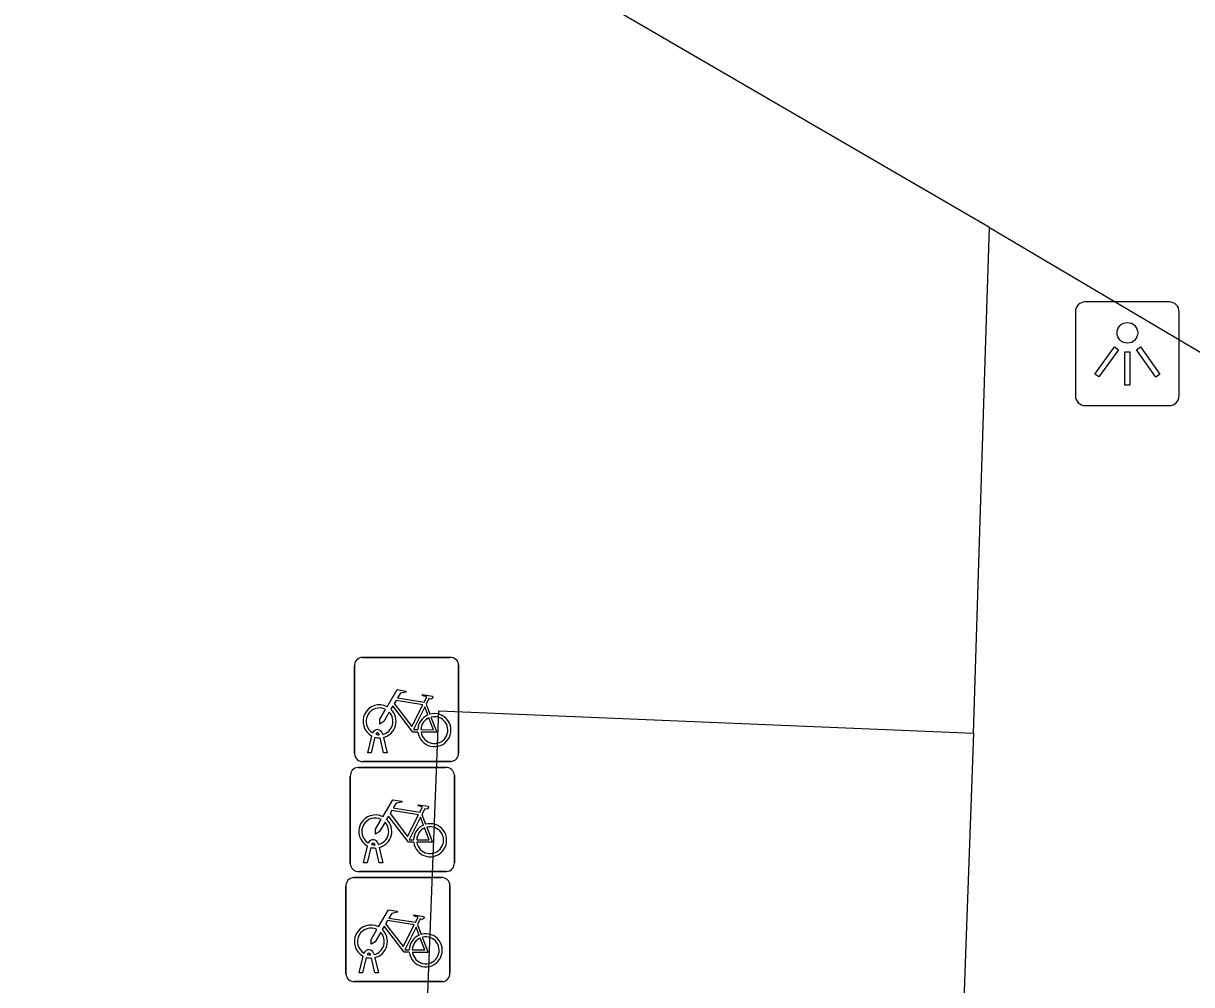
# Model space of a CAD drawing. Extents: x 160026 to 161302, y 384757 to 385701.
# Drawn here: x 160271.64 to 160282.86, y 384993.91 to 385003.14 of the extents above; entities that cross this region are included whole.
import ezdxf

# ---------------------------------------------------------------- set-up
doc = ezdxf.new("R2010")
doc.units = 0
for name, color, linetype in [('IMGEO_Fietsenrek', 7, 'Continuous'), ('IMGEO_Lichtpunt', 7, 'Continuous'), ('IMGEO_Parkeervlak_open', 7, 'Continuous'), ('IMGEO_Rijbaan_lokaal_open', 7, 'Continuous')]:
    doc.layers.add(name, color=color, linetype=linetype)

msp = doc.modelspace()

# ---------------------------------------------------------------- linework, layer by layer
at = {"layer": 'IMGEO_Fietsenrek'}
for p, q in [((160274.892, 384997.05), (160275.733, 384997.05)), ((160275.733, 384997.05), (160274.892, 384997.05)), ((160275.817, 384996.975), (160275.817, 384996.134)), ((160275.817, 384996.134), (160275.817, 384996.975)), ((160274.817, 384996.125), (160274.817, 384996.966)), ((160274.817, 384996.966), (160274.817, 384996.125)), ((160275.504, 384996.599), (160275.54, 384996.504)), ((160274.944, 384996.134), (160274.983, 384996.294)), ((160275.055, 384996.306), (160275.054, 384996.31)), ((160275.086, 384996.317), (160275.087, 384996.31)), ((160275.013, 384996.282), (160274.978, 384996.134)), ((160275.096, 384996.134), (160275.062, 384996.276)), ((160275.094, 384996.28), (160275.129, 384996.134)), ((160274.978, 384996.134), (160274.944, 384996.134)), ((160275.129, 384996.134), (160275.096, 384996.134)), ((160274.851, 384995.992), (160275.692, 384995.992)), ((160275.692, 384995.992), (160274.851, 384995.992)), ((160275.742, 384996.05), (160274.901, 384996.05)), ((160274.901, 384996.05), (160275.742, 384996.05)), ((160274.776, 384995.067), (160274.776, 384995.908)), ((160274.776, 384995.908), (160274.776, 384995.067)), ((160275.776, 384995.917), (160275.776, 384995.076)), ((160275.776, 384995.076), (160275.776, 384995.917)), ((160275.463, 384995.541), (160275.499, 384995.446)), ((160274.903, 384995.076), (160274.942, 384995.236)), ((160274.972, 384995.224), (160274.937, 384995.076)), ((160275.014, 384995.248), (160275.013, 384995.252)), ((160275.055, 384995.076), (160275.021, 384995.218)), ((160275.045, 384995.259), (160275.046, 384995.252)), ((160275.053, 384995.222), (160275.088, 384995.076)), ((160274.937, 384995.076), (160274.903, 384995.076)), ((160275.088, 384995.076), (160275.055, 384995.076)), ((160275.701, 384994.992), (160274.86, 384994.992)), ((160274.86, 384994.992), (160275.701, 384994.992)), ((160274.734, 384994.009), (160274.734, 384994.85)), ((160274.734, 384994.85), (160274.734, 384994.009)), ((160274.809, 384994.934), (160275.65, 384994.934)), ((160275.65, 384994.934), (160274.809, 384994.934)), ((160275.734, 384994.859), (160275.734, 384994.018)), ((160275.734, 384994.018), (160275.734, 384994.859)), ((160275.421, 384994.483), (160275.457, 384994.388)), ((160274.861, 384994.018), (160274.9, 384994.178)), ((160274.93, 384994.166), (160274.895, 384994.018)), ((160274.972, 384994.19), (160274.971, 384994.194)), ((160275.003, 384994.201), (160275.004, 384994.194)), ((160275.011, 384994.164), (160275.046, 384994.018)), ((160275.013, 384994.018), (160274.979, 384994.16)), ((160274.895, 384994.018), (160274.861, 384994.018)), ((160275.046, 384994.018), (160275.013, 384994.018)), ((160275.659, 384993.934), (160274.818, 384993.934)), ((160274.818, 384993.934), (160275.659, 384993.934))]:
    msp.add_line(p, q, dxfattribs=at)
for points in [[(160275.13, 384996.576), (160275.225, 384996.74), (160275.311, 384996.726), (160275.313, 384996.717), (160275.257, 384996.706), (160275.23, 384996.661), (160275.486, 384996.62)], [(160275.473, 384996.595), (160275.216, 384996.636), (160275.199, 384996.607), (160275.366, 384996.387), (160275.473, 384996.595)], [(160275.486, 384996.62), (160275.511, 384996.669), (160275.505, 384996.673), (160275.482, 384996.677), (160275.47, 384996.684), (160275.469, 384996.687), (160275.471, 384996.692), (160275.566, 384996.677), (160275.568, 384996.667), (160275.558, 384996.654), (160275.546, 384996.648), (160275.532, 384996.654), (160275.504, 384996.599)], [(160275.151, 384996.524), (160275.099, 384996.434), (160275.059, 384996.409), (160275.06, 384996.456), (160275.115, 384996.55)], [(160275.426, 384996.332), (160275.376, 384996.332), (160275.185, 384996.583), (160275.166, 384996.551)], [(160275.521, 384996.497), (160275.491, 384996.574), (160275.382, 384996.356), (160275.425, 384996.356)], [(160275.455, 384996.356), (160275.575, 384996.355), (160275.531, 384996.469)], [(160275.551, 384996.476), (160275.606, 384996.331), (160275.456, 384996.331)], [(160275.089, 384995.518), (160275.184, 384995.682), (160275.27, 384995.668), (160275.272, 384995.659), (160275.216, 384995.648), (160275.189, 384995.603), (160275.445, 384995.562)], [(160275.445, 384995.562), (160275.47, 384995.611), (160275.464, 384995.615), (160275.441, 384995.619), (160275.429, 384995.626), (160275.428, 384995.629), (160275.43, 384995.634), (160275.525, 384995.619), (160275.527, 384995.609), (160275.517, 384995.596), (160275.505, 384995.59), (160275.491, 384995.596), (160275.463, 384995.541)], [(160275.385, 384995.274), (160275.335, 384995.274), (160275.144, 384995.525), (160275.125, 384995.493)], [(160275.432, 384995.537), (160275.175, 384995.578), (160275.158, 384995.549), (160275.325, 384995.329), (160275.432, 384995.537)], [(160275.48, 384995.439), (160275.45, 384995.516), (160275.341, 384995.298), (160275.384, 384995.298)], [(160275.11, 384995.466), (160275.058, 384995.376), (160275.018, 384995.351), (160275.019, 384995.398), (160275.074, 384995.492)], [(160275.414, 384995.298), (160275.534, 384995.297), (160275.49, 384995.411)], [(160275.51, 384995.418), (160275.565, 384995.273), (160275.415, 384995.273)], [(160275.047, 384994.46), (160275.142, 384994.624), (160275.228, 384994.61), (160275.23, 384994.601), (160275.174, 384994.59), (160275.147, 384994.545), (160275.403, 384994.504)], [(160275.39, 384994.479), (160275.133, 384994.52), (160275.116, 384994.491), (160275.283, 384994.271), (160275.39, 384994.479)], [(160275.403, 384994.504), (160275.428, 384994.553), (160275.422, 384994.557), (160275.399, 384994.561), (160275.387, 384994.568), (160275.386, 384994.571), (160275.388, 384994.576), (160275.483, 384994.561), (160275.485, 384994.551), (160275.475, 384994.538), (160275.463, 384994.532), (160275.449, 384994.538), (160275.421, 384994.483)], [(160275.068, 384994.408), (160275.016, 384994.318), (160274.976, 384994.293), (160274.977, 384994.34), (160275.032, 384994.434)], [(160275.343, 384994.216), (160275.293, 384994.216), (160275.102, 384994.467), (160275.083, 384994.435)], [(160275.438, 384994.381), (160275.408, 384994.458), (160275.299, 384994.24), (160275.342, 384994.24)], [(160275.372, 384994.24), (160275.492, 384994.239), (160275.448, 384994.353)], [(160275.468, 384994.36), (160275.523, 384994.215), (160275.373, 384994.215)]]:
    msp.add_lwpolyline(points, dxfattribs=at)
for centre, radius, start, end in [((160274.895, 384996.972), 0.0779, 92.4484, 184.2845), ((160274.895, 384996.972), 0.0779, 92.4484, 184.2845), ((160275.739, 384996.972), 0.0779, 2.4484, 94.2845), ((160275.739, 384996.972), 0.0779, 2.4484, 94.2845), ((160275.057, 384996.435), 0.159, 62.6766, 242.1369), ((160275.057, 384996.435), 0.129, 63.3192, 238.903), ((160275.057, 384996.435), 0.129, 283.6043, 43.4302), ((160275.057, 384996.435), 0.159, 283.5766, 46.6042), ((160275.584, 384996.351), 0.159, 113.3408, 178.3217), ((160275.584, 384996.351), 0.159, 187.0065, 105.7708), ((160275.584, 384996.351), 0.129, 113.923, 177.9556), ((160275.584, 384996.351), 0.129, 188.6715, 104.5883), ((160275.037, 384996.306), 0.0499, 12.8025, 158.6934), ((160275.037, 384996.306), 0.0174, 12.8025, 163.4502), ((160275.057, 384996.435), 0.129, 253.415, 269.0204), ((160275.057, 384996.435), 0.159, 253.9967, 271.7867), ((160274.895, 384996.128), 0.0779, 182.4484, 274.2845), ((160274.895, 384996.128), 0.0779, 182.4484, 274.2845), ((160275.739, 384996.128), 0.0779, 272.4484, 4.2845), ((160275.739, 384996.128), 0.0779, 272.4484, 4.2845), ((160274.854, 384995.914), 0.0779, 92.4484, 184.2845), ((160274.854, 384995.914), 0.0779, 92.4484, 184.2845), ((160275.698, 384995.914), 0.0779, 2.4484, 94.2845), ((160275.698, 384995.914), 0.0779, 2.4484, 94.2845), ((160275.016, 384995.377), 0.159, 62.6766, 242.1369), ((160275.016, 384995.377), 0.129, 63.3192, 238.903), ((160275.016, 384995.377), 0.129, 283.6043, 43.4302), ((160275.016, 384995.377), 0.159, 283.5766, 46.6042), ((160275.543, 384995.293), 0.159, 113.3408, 178.3217), ((160275.543, 384995.293), 0.159, 187.0065, 105.7708), ((160275.543, 384995.293), 0.129, 113.923, 177.9556), ((160275.543, 384995.293), 0.129, 188.6715, 104.5883), ((160274.996, 384995.248), 0.0499, 12.8025, 158.6934), ((160275.016, 384995.377), 0.159, 253.9967, 271.7867), ((160274.996, 384995.248), 0.0174, 12.8025, 163.4502), ((160275.016, 384995.377), 0.129, 253.415, 269.0204), ((160274.854, 384995.07), 0.0779, 182.4484, 274.2845), ((160274.854, 384995.07), 0.0779, 182.4484, 274.2845), ((160275.698, 384995.07), 0.0779, 272.4484, 4.2845), ((160275.698, 384995.07), 0.0779, 272.4484, 4.2845), ((160274.812, 384994.856), 0.0779, 92.4484, 184.2845), ((160274.812, 384994.856), 0.0779, 92.4484, 184.2845), ((160275.656, 384994.856), 0.0779, 2.4484, 94.2845), ((160275.656, 384994.856), 0.0779, 2.4484, 94.2845), ((160274.974, 384994.319), 0.159, 62.6766, 242.1369), ((160274.974, 384994.319), 0.129, 63.3192, 238.903), ((160274.974, 384994.319), 0.129, 283.6043, 43.4302), ((160274.974, 384994.319), 0.159, 283.5766, 46.6042), ((160275.501, 384994.235), 0.159, 187.0065, 105.7708), ((160275.501, 384994.235), 0.159, 113.3408, 178.3217), ((160275.501, 384994.235), 0.129, 113.923, 177.9556), ((160275.501, 384994.235), 0.129, 188.6715, 104.5883), ((160274.954, 384994.19), 0.0499, 12.8025, 158.6934), ((160274.974, 384994.319), 0.159, 253.9967, 271.7867), ((160274.954, 384994.19), 0.0174, 12.8025, 163.4502), ((160274.974, 384994.319), 0.129, 253.415, 269.0204), ((160274.812, 384994.012), 0.0779, 182.4484, 274.2845), ((160274.812, 384994.012), 0.0779, 182.4484, 274.2845), ((160275.656, 384994.012), 0.0779, 272.4484, 4.2845), ((160275.656, 384994.012), 0.0779, 272.4484, 4.2845)]:
    msp.add_arc(centre, radius, start, end, dxfattribs=at)
at = {"layer": 'IMGEO_Lichtpunt'}
for p, q in [((160282.644, 385000.466), (160281.836, 385000.466)), ((160282.644, 385000.466), (160281.836, 385000.466)), ((160281.742, 385000.371), (160281.742, 384999.564)), ((160281.742, 385000.371), (160281.742, 384999.564)), ((160282.738, 384999.564), (160282.738, 385000.371)), ((160282.738, 384999.564), (160282.738, 385000.371)), ((160281.836, 384999.47), (160282.644, 384999.47)), ((160281.836, 384999.47), (160282.644, 384999.47))]:
    msp.add_line(p, q, dxfattribs=at)
for points in [[(160282.116, 385000.035), (160282.155, 385000.007), (160281.967, 384999.745), (160281.929, 384999.772), (160282.116, 385000.035)], [(160282.328, 385000.007), (160282.366, 385000.034), (160282.553, 384999.772), (160282.514, 384999.744), (160282.328, 385000.007)], [(160282.218, 384999.987), (160282.265, 384999.987), (160282.265, 384999.665), (160282.218, 384999.665), (160282.218, 384999.987)]]:
    msp.add_lwpolyline(points, dxfattribs=at)
msp.add_circle((160282.241, 385000.169), 0.0994, dxfattribs=at)
for centre, start, end in [((160281.836, 385000.371), 90, 180), ((160281.836, 385000.371), 90, 180), ((160282.644, 385000.371), 0, 90), ((160282.644, 385000.371), 0, 90), ((160281.836, 384999.564), 180, 270), ((160281.836, 384999.564), 180, 270), ((160282.644, 384999.564), 270, 0), ((160282.644, 384999.564), 270, 360)]:
    msp.add_arc(centre, 0.0946, start, end, dxfattribs=at)
at = {"layer": 'IMGEO_Parkeervlak_open'}
msp.add_lwpolyline([(160275.049, 384981.723), (160275.627, 384996.537), (160280.762, 384996.321)], dxfattribs=at)
at = {"layer": 'IMGEO_Rijbaan_lokaal_open'}
for points in [[(160280.916, 385001.181), (160257.45, 385014.824)], [(160280.762, 384996.321), (160280.879, 385000), (160280.916, 385001.181)], [(160280.916, 385001.181), (160282.916, 385000), (160284.795, 384998.891)], [(160280.762, 384996.321), (160280.224, 384981.464)]]:
    msp.add_lwpolyline(points, dxfattribs=at)

doc.saveas('drawing.dxf')
